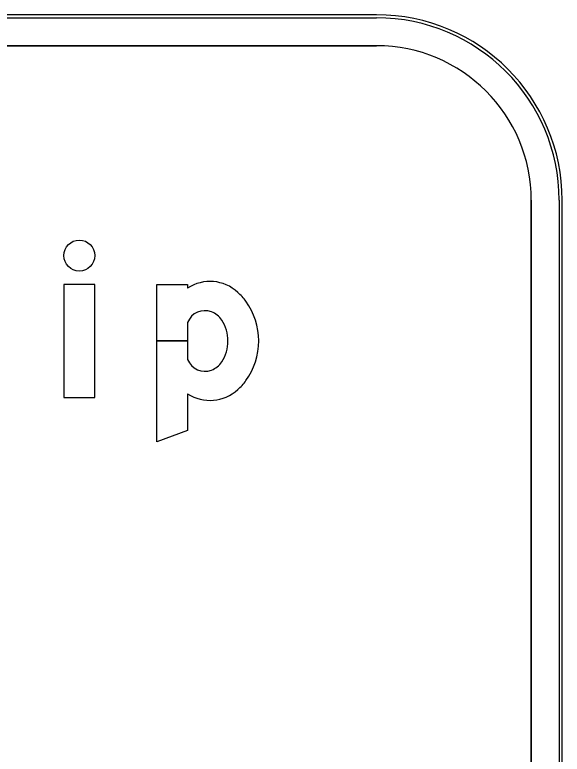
# Model space of a CAD drawing. Extents: x 1806251 to 1809821, y 414895 to 422886.
# Drawn here: x 1809678.4412 to 1809678.7951, y 415042.5027 to 415042.9811 of the extents above; entities that cross this region are included whole.
import ezdxf

# ---------------------------------------------------------------- set-up
doc = ezdxf.new("R2010")
doc.units = 0
for name, color, linetype in [('GSBWFILL', 7, 'Continuous'), ('GSCOLORFILL', 7, 'Continuous'), ('GSOUTLINE', 7, 'Continuous')]:
    doc.layers.add(name, color=color, linetype=linetype)

msp = doc.modelspace()

# ---------------------------------------------------------------- linework, layer by layer
at = {"layer": 'GSBWFILL'}
for p, q in [((1809678.67509, 415042.98107), (1809676.51509, 415042.98107)), ((1809676.51509, 415042.96107), (1809678.67509, 415042.96107)), ((1809678.77509, 415042.86107), (1809678.77509, 415041.90007)), ((1809678.79509, 415041.90007), (1809678.79509, 415042.86107)), ((1809678.55295, 415042.78206), (1809678.55295, 415042.77007)), ((1809678.53295, 415042.77007), (1809678.55295, 415042.77007)), ((1809678.55295, 415042.77007), (1809678.53295, 415042.77007)), ((1809678.55295, 415042.77007), (1809678.55295, 415042.75809))]:
    msp.add_line(p, q, dxfattribs=at)
msp.add_lwpolyline([(1809678.47295, 415042.73357), (1809678.49295, 415042.73357), (1809678.49295, 415042.80657), (1809678.47295, 415042.80657)], close=True, dxfattribs=at)
for points in [[(1809678.53295, 415042.77007), (1809678.53295, 415042.80657), (1809678.55295, 415042.80657), (1809678.55295, 415042.80419)], [(1809678.55295, 415042.73596), (1809678.55295, 415042.71219), (1809678.53295, 415042.70482), (1809678.53295, 415042.77007)]]:
    msp.add_lwpolyline(points, dxfattribs=at)
for radius in [0.12, 0.1]:
    msp.add_arc((1809678.67509, 415042.86107), radius, 0, 90, dxfattribs=at)
msp.add_ellipse((1809678.48295, 415042.82532), major_axis=(0, 0.01), ratio=0.999994, dxfattribs=at)
for centre, major_axis, start_param, end_param in [((1809678.56745, 415042.78239), (0, 0.02618), 5.531582, 6.870178), ((1809678.5648, 415042.77738), (0, 0.03169), 5.330424, 5.578482), ((1809678.55521, 415042.77007), (0, 0.04374), 4.712389, 5.339507), ((1809678.56412, 415042.77767), (0, 0.012), 5.918977, 7.479923), ((1809678.5634, 415042.7758), (0, 0.014), 5.303244, 5.918977), ((1809678.55585, 415042.77074), (0, 0.0231), 4.683658, 5.303244), ((1809678.55585, 415042.76941), (0, 0.0231), 4.121534, 4.74112), ((1809678.55521, 415042.77007), (0, 0.04374), 4.085271, 4.712389), ((1809678.56412, 415042.76247), (0, 0.012), 1.944855, 3.5058), ((1809678.5634, 415042.76434), (0, 0.014), 3.5058, 4.121534), ((1809678.5648, 415042.76277), (0, 0.03169), 3.846296, 4.094354), ((1809678.56745, 415042.75776), (0, 0.02618), 2.5546, 3.893196)]:
    msp.add_ellipse(centre, major_axis=major_axis, ratio=0.999998, start_param=start_param, end_param=end_param, dxfattribs=at)
at = {"layer": 'GSCOLORFILL'}
for p, q in [((1809678.67509, 415042.98107), (1809676.51509, 415042.98107)), ((1809678.67509, 415042.98107), (1809676.51509, 415042.98107)), ((1809678.67509, 415042.98107), (1809676.51509, 415042.98107)), ((1809676.51509, 415042.97907), (1809678.67509, 415042.97907)), ((1809676.51509, 415042.96107), (1809678.67509, 415042.96107)), ((1809678.77509, 415042.86107), (1809678.77509, 415041.90007)), ((1809678.79309, 415042.86107), (1809678.79309, 415041.90007)), ((1809678.79509, 415041.90007), (1809678.79509, 415042.86107)), ((1809678.79509, 415041.90007), (1809678.79509, 415042.86107)), ((1809678.79509, 415041.90007), (1809678.79509, 415042.86107)), ((1809678.55295, 415042.78206), (1809678.55295, 415042.77007)), ((1809678.53295, 415042.77007), (1809678.55295, 415042.77007)), ((1809678.55295, 415042.77007), (1809678.53295, 415042.77007)), ((1809678.55295, 415042.77007), (1809678.55295, 415042.75809))]:
    msp.add_line(p, q, dxfattribs=at)
msp.add_lwpolyline([(1809678.47295, 415042.73357), (1809678.49295, 415042.73357), (1809678.49295, 415042.80657), (1809678.47295, 415042.80657)], close=True, dxfattribs=at)
for points in [[(1809678.53295, 415042.77007), (1809678.53295, 415042.80657), (1809678.55295, 415042.80657), (1809678.55295, 415042.80419)], [(1809678.55295, 415042.73596), (1809678.55295, 415042.71219), (1809678.53295, 415042.70482), (1809678.53295, 415042.77007)]]:
    msp.add_lwpolyline(points, dxfattribs=at)
for radius in [0.12, 0.12, 0.12, 0.118, 0.1]:
    msp.add_arc((1809678.67509, 415042.86107), radius, 0, 90, dxfattribs=at)
msp.add_ellipse((1809678.48295, 415042.82532), major_axis=(0, 0.01), ratio=0.999994, dxfattribs=at)
for centre, major_axis, start_param, end_param in [((1809678.56745, 415042.78239), (0, 0.02618), 5.531582, 6.870178), ((1809678.5648, 415042.77738), (0, 0.03169), 5.330424, 5.578482), ((1809678.55521, 415042.77007), (0, 0.04374), 4.712389, 5.339507), ((1809678.56412, 415042.77767), (0, 0.012), 5.918977, 7.479923), ((1809678.5634, 415042.7758), (0, 0.014), 5.303244, 5.918977), ((1809678.55585, 415042.77074), (0, 0.0231), 4.683658, 5.303244), ((1809678.55585, 415042.76941), (0, 0.0231), 4.121534, 4.74112), ((1809678.55521, 415042.77007), (0, 0.04374), 4.085271, 4.712389), ((1809678.56412, 415042.76247), (0, 0.012), 1.944855, 3.5058), ((1809678.5634, 415042.76434), (0, 0.014), 3.5058, 4.121534), ((1809678.5648, 415042.76277), (0, 0.03169), 3.846296, 4.094354), ((1809678.56745, 415042.75776), (0, 0.02618), 2.5546, 3.893196)]:
    msp.add_ellipse(centre, major_axis=major_axis, ratio=0.999998, start_param=start_param, end_param=end_param, dxfattribs=at)
at = {"layer": 'GSOUTLINE'}
for p, q in [((1809678.67509, 415042.98107), (1809676.51509, 415042.98107)), ((1809678.67509, 415042.96107), (1809676.51509, 415042.96107)), ((1809678.77509, 415041.90007), (1809678.77509, 415042.86107)), ((1809678.79509, 415041.90007), (1809678.79509, 415042.86107)), ((1809678.55295, 415042.78206), (1809678.55295, 415042.75809))]:
    msp.add_line(p, q, dxfattribs=at)
msp.add_lwpolyline([(1809678.47295, 415042.73357), (1809678.49295, 415042.73357), (1809678.49295, 415042.80657), (1809678.47295, 415042.80657)], close=True, dxfattribs=at)
msp.add_lwpolyline([(1809678.55295, 415042.73596), (1809678.55295, 415042.71219), (1809678.53295, 415042.70482), (1809678.53295, 415042.80657), (1809678.55295, 415042.80657), (1809678.55295, 415042.80419)], dxfattribs=at)
for radius in [0.12, 0.1]:
    msp.add_arc((1809678.67509, 415042.86107), radius, 0, 90, dxfattribs=at)
msp.add_ellipse((1809678.48295, 415042.82532), major_axis=(0, 0.01), ratio=0.999994, dxfattribs=at)
for centre, major_axis, start_param, end_param in [((1809678.56745, 415042.78239), (0, 0.02618), 5.531582, 6.870178), ((1809678.5648, 415042.77738), (0, 0.03169), 5.330424, 5.578482), ((1809678.55521, 415042.77007), (0, 0.04374), 4.712389, 5.339507), ((1809678.56412, 415042.77767), (0, 0.012), 5.918977, 7.479923), ((1809678.5634, 415042.7758), (0, 0.014), 5.303244, 5.918977), ((1809678.55585, 415042.77074), (0, 0.0231), 4.683658, 5.303244), ((1809678.55585, 415042.76941), (0, 0.0231), 4.121534, 4.74112), ((1809678.55521, 415042.77007), (0, 0.04374), 4.085271, 4.712389), ((1809678.56412, 415042.76247), (0, 0.012), 1.944855, 3.5058), ((1809678.5634, 415042.76434), (0, 0.014), 3.5058, 4.121534), ((1809678.5648, 415042.76277), (0, 0.03169), 3.846296, 4.094354), ((1809678.56745, 415042.75776), (0, 0.02618), 2.5546, 3.893196)]:
    msp.add_ellipse(centre, major_axis=major_axis, ratio=0.999998, start_param=start_param, end_param=end_param, dxfattribs=at)

doc.saveas('drawing.dxf')
